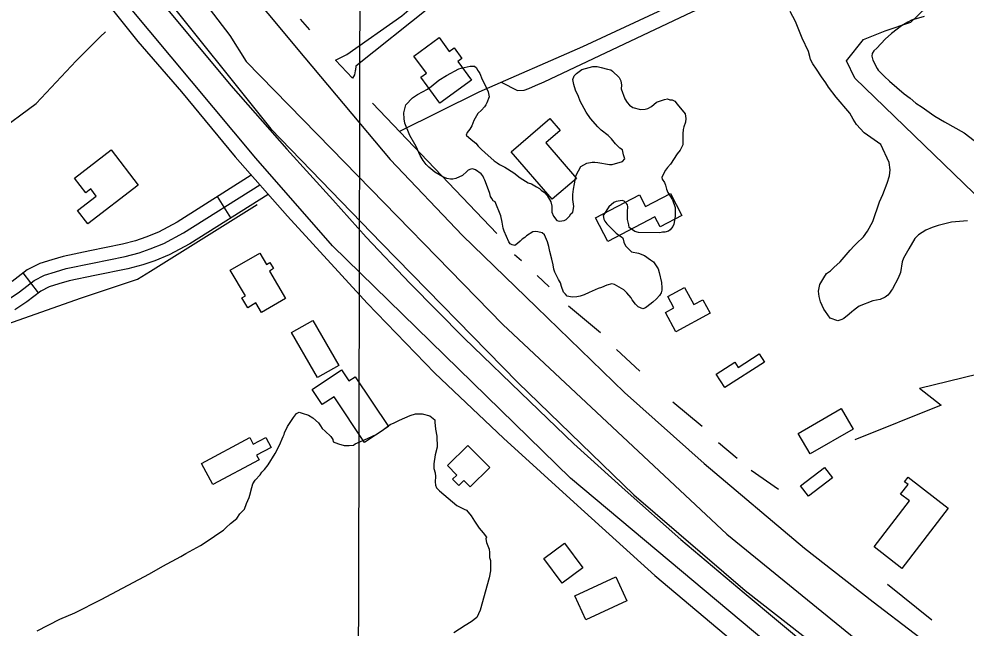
# Model space of a CAD drawing. Extents: x 3187622 to 3225504, y 800805 to 826213.
# Drawn here: x 3201868 to 3202997, y 808000 to 808726 of the extents above; entities that cross this region are included whole.
import ezdxf

# ---------------------------------------------------------------- set-up
doc = ezdxf.new("R2010")
doc.units = 0
for name, color, linetype in [('V-BLDG-OTLN', 7, 'Continuous'), ('V-GRID-MAJR', 7, 'Continuous'), ('V-RAIL-TRAK', 7, 'Continuous'), ('V-ROAD-CNTR', 7, 'Continuous'), ('V-SITE-VEGE', 7, 'Continuous'), ('V-TOPO-SHOR', 7, 'Continuous')]:
    doc.layers.add(name, color=color, linetype=linetype)

msp = doc.modelspace()

# ---------------------------------------------------------------- linework, layer by layer
at = {"layer": 'V-BLDG-OTLN'}
for points in [[(3202338.7, 808681.4), (3202368.8, 808703.4), (3202380.8, 808686.9), (3202386.7, 808691.2), (3202396, 808678.5), (3202391.1, 808674.9), (3202407.3, 808652.8), (3202369.6, 808625.2), (3202347.1, 808656.1), (3202353.7, 808660.9)], [(3202454.7, 808567.4), (3202500.8, 808607), (3202513.2, 808592.5), (3202496.2, 808577.9), (3202532.5, 808535.6), (3202503.4, 808510.7)], [(3201978.2, 808569.5), (3202010.5, 808527.6), (3201950.6, 808481.4), (3201938.3, 808497.3), (3201960.6, 808514.5), (3201954, 808523.1), (3201948, 808518.5), (3201934.6, 808535.8)], [(3202569.9, 808460.5), (3202555.3, 808488.5), (3202607.7, 808515.8), (3202614.9, 808501.9), (3202644.5, 808517.4), (3202658.1, 808491.4), (3202632, 808477.7), (3202625.8, 808489.6)], [(3202155.3, 808446.5), (3202163.3, 808432.8), (3202167.4, 808435.2), (3202171.6, 808428), (3202166.8, 808425.2), (3202186, 808392.5), (3202157.2, 808375.6), (3202150.4, 808387.1), (3202140.9, 808381.5), (3202134, 808393.1), (3202138.1, 808395.5), (3202120.2, 808426)], [(3202651, 808352.8), (3202638.5, 808375.9), (3202648.6, 808381.4), (3202641.4, 808394.8), (3202661.3, 808405.6), (3202672.3, 808385.2), (3202683, 808390.9), (3202691.7, 808374.8)], [(3202193.2, 808352), (3202218.5, 808366.4), (3202249.3, 808312.6), (3202224.1, 808298.3), (3202219.7, 808306), (3202219.5, 808306)], [(3202709.2, 808286.2), (3202698.9, 808302.1), (3202721.2, 808316.4), (3202725.2, 808310.3), (3202750.1, 808326.3), (3202756.4, 808316.5)], [(3202217.6, 808284.1), (3202252.7, 808307.4), (3202261.5, 808294.2), (3202269, 808299.1), (3202308.5, 808239.8), (3202280, 808220.9), (3202243.8, 808275.3), (3202229.7, 808265.9)], [(3202796.6, 808231.4), (3202847.7, 808261.2), (3202861.9, 808236.8), (3202810.8, 808207.1)], [(3202085.8, 808195.9), (3202143.4, 808226.7), (3202147.5, 808219), (3202162.4, 808226.9), (3202168.9, 808214.9), (3202151.5, 808205.6), (3202154.4, 808200.2), (3202099.3, 808170.6)], [(3202403, 808217.4), (3202429.2, 808191), (3202405.9, 808167.8), (3202398.3, 808175.4), (3202392.4, 808169.6), (3202385, 808177), (3202390.1, 808182), (3202378.8, 808193.4)], [(3202799.4, 808169.2), (3202828.1, 808190.9), (3202837.5, 808178.6), (3202808.8, 808156.8)], [(3202886.9, 808096.4), (3202929.2, 808151.1), (3202918.5, 808159.3), (3202927.4, 808170.8), (3202923.4, 808173.9), (3202927.7, 808179.5), (3202975.4, 808142.7), (3202920, 808070.8)], [(3202518.2, 808100.9), (3202540.2, 808071.4), (3202515.5, 808053), (3202493.5, 808082.5)], [(3202530.5, 808038.1), (3202579.3, 808060.6), (3202592.5, 808032), (3202543.7, 808009.5)]]:
    msp.add_lwpolyline(points, close=True, dxfattribs=at)
at = {"layer": 'V-GRID-MAJR'}
msp.add_spline([(3202269.1, 806226.1), (3202282.3, 812285.3), (3202295.5, 818347.5), (3202308.8, 824409.7), (3202308.8, 824412.8)], degree=3, dxfattribs=at)
at = {"layer": 'V-RAIL-TRAK'}
for points in [[(3200287.5, 811718.5), (3200338, 811631.9), (3200461, 811413.5), (3200683.3, 811018.6), (3200887.7, 810655.9), (3201126.2, 810234.1), (3201189.4, 810122.2), (3201304.1, 809917.1), (3201508.2, 809555.6), (3201585.6, 809419.3), (3201665.2, 809283.8), (3201742.4, 809161.3), (3201817.1, 809048.2), (3201878.1, 808960.1), (3201947.1, 808865.5), (3202034, 808751.3), (3202120.7, 808646.1), (3202187.6, 808570.6), (3202242.2, 808510)], [(3202242.2, 808510), (3202282.1, 808465.7), (3202333.9, 808410.9), (3202398.7, 808345.2), (3202477.1, 808269.7), (3202529.3, 808219.2), (3202590.5, 808164), (3202656.7, 808105.2), (3202732.4, 808041.6), (3202814.1, 807973.3), (3202863.2, 807935.6), (3202941.7, 807877.1), (3203099.2, 807765.5), (3203233.6, 807677), (3203357.9, 807601.3), (3203445.2, 807550.3), (3203535.6, 807499.3), (3203640.2, 807445.4), (3203790.1, 807371.3)]]:
    msp.add_lwpolyline(points, dxfattribs=at)
at = {"layer": 'V-ROAD-CNTR'}
for p, q in [((3202121, 808488.6), (3202105, 808514)), ((3201891.9, 808399.2), (3201873.6, 808422.9))]:
    msp.add_line(p, q, dxfattribs=at)
for points in [[(3202074.9, 808840.7), (3202209.1, 808679.1), (3202310.5, 808557.9), (3202396.8, 808467.5), (3202484.8, 808382), (3202589.8, 808280.5), (3202684.5, 808195.8), (3202804, 808094.8), (3202886, 808030.8), (3203032.6, 807918.9), (3203228.3, 807784.9), (3203361.9, 807701.2), (3203483, 807623.1), (3203615.1, 807556), (3203730.6, 807495.7), (3203851.3, 807438.6)], [(3201959.2, 808762.8), (3202010.1, 808698.6), (3202062, 808638.8), (3202126, 808561.2), (3202188.2, 808490.6), (3202283.2, 808386.7), (3202363.7, 808303.4), (3202445.7, 808226.1), (3202533.7, 808145.7), (3202625.9, 808062.3), (3202776.1, 807935.8), (3202852, 807873.7), (3202958.7, 807797.5), (3203070.1, 807720.2), (3203146.6, 807667.1), (3203211.9, 807626.5), (3203309.6, 807565.6), (3203391.8, 807520.7), (3203505.7, 807455.6), (3203653.4, 807375.2)], [(3202033.1, 808764.4), (3202168.5, 808594.6), (3202300.3, 808458.5), (3202462.5, 808292.5), (3202600.7, 808158.5), (3202733.3, 808044.5), (3202899.6, 807914.3), (3203078.5, 807787.4), (3203276.1, 807659.3), (3203407.2, 807577.8), (3203538.4, 807504.8), (3203640.4, 807451.4), (3203742.6, 807396.1), (3203879.5, 807337.3), (3204014.6, 807278.2), (3204178.6, 807216.3), (3204313, 807167.2), (3204420.1, 807130.6), (3204537.1, 807095), (3204628.7, 807069.5), (3204936.7, 807002.7), (3205208.6, 806956.9), (3205828.3, 806846.9)], [(3202145.2, 808539.3), (3202056.8, 808483.6), (3202034.5, 808471.5), (3202019.5, 808465.6), (3202007.1, 808461.1), (3201991.6, 808457.1), (3201952.9, 808449.2), (3201921.2, 808442.5), (3201907.6, 808438.7), (3201893.3, 808434.2), (3201878.4, 808426.6), (3201860.3, 808412.7)], [(3201856.7, 808392.2), (3201869, 808400.5), (3201886.4, 808413.9), (3201899, 808420.3), (3201911.8, 808424.3), (3201924.8, 808428), (3201955.9, 808434.5), (3201995, 808442.5), (3202011.5, 808446.8), (3202024.8, 808451.5), (3202040.9, 808457.9), (3202064.4, 808470.7), (3202155.3, 808527.9)], [(3202165.3, 808516.5), (3202072, 808457.7), (3202047.2, 808444.3), (3202030.1, 808437.5), (3202015.9, 808432.4), (3201998.3, 808427.8), (3201959, 808419.8), (3201928.4, 808413.4), (3201916.1, 808409.9), (3201904.6, 808406.4), (3201894.5, 808401.2), (3201877.8, 808388.3), (3201863.6, 808378.8)]]:
    msp.add_lwpolyline(points, dxfattribs=at)
at = {"layer": 'V-SITE-VEGE'}
for p, q in [((3202195.4, 808250.7), (3202199.1, 808255.5)), ((3202199.1, 808255.5), (3202202.3, 808257)), ((3202202.3, 808257), (3202205.9, 808255.9)), ((3202205.9, 808255.9), (3202213.3, 808253.3)), ((3202334.5, 808252.8), (3202340.8, 808254.8)), ((3202340.8, 808254.8), (3202348.7, 808254.8)), ((3202348.7, 808254.8), (3202357.7, 808252.6)), ((3202188.5, 808239.7), (3202195.4, 808250.7)), ((3202213.3, 808253.3), (3202218.6, 808250.1)), ((3202218.6, 808250.1), (3202225.4, 808244.3)), ((3202225.4, 808244.3), (3202227.5, 808240.6)), ((3202310.7, 808242.3), (3202315.5, 808244.4)), ((3202315.5, 808244.4), (3202321.8, 808247.5)), ((3202321.8, 808247.5), (3202334.5, 808252.8)), ((3202357.7, 808252.6), (3202364, 808247.9)), ((3202364, 808247.9), (3202364, 808245.2)), ((3202364, 808245.2), (3202364.5, 808236.8)), ((3202184.2, 808230.2), (3202184.8, 808232.3)), ((3202184.8, 808232.3), (3202188.5, 808239.7)), ((3202227.5, 808240.6), (3202229.6, 808237.4)), ((3202229.6, 808237.4), (3202233.2, 808234.2)), ((3202233.2, 808234.2), (3202240.1, 808227.9)), ((3202293.8, 808230.3), (3202301.2, 808235)), ((3202301.2, 808235), (3202310.7, 808242.3)), ((3202364.5, 808236.8), (3202366, 808228.4)), ((3202178.9, 808217.6), (3202183.2, 808228.1)), ((3202183.2, 808228.1), (3202184.2, 808230.2)), ((3202240.1, 808227.9), (3202242.2, 808224.2)), ((3202242.2, 808224.2), (3202242.7, 808221.5)), ((3202242.7, 808221.5), (3202249, 808219.4)), ((3202269, 808219.3), (3202278, 808223)), ((3202278, 808223), (3202280.1, 808224)), ((3202280.1, 808224), (3202293.8, 808230.3)), ((3202366, 808228.4), (3202366.5, 808215.2)), ((3202173.6, 808207.6), (3202178.9, 808217.6)), ((3202249, 808219.4), (3202255.8, 808217.3)), ((3202255.8, 808217.3), (3202261.6, 808217.2)), ((3202261.6, 808217.2), (3202266.9, 808217.7)), ((3202266.9, 808217.7), (3202269, 808219.3)), ((3202366.5, 808215.2), (3202364.3, 808206.3)), ((3202165.1, 808194), (3202173.6, 808207.6)), ((3202364.3, 808206.3), (3202362.7, 808195.2)), ((3202157.7, 808185.6), (3202160.9, 808188.7)), ((3202160.9, 808188.7), (3202165.1, 808194)), ((3202362.7, 808195.2), (3202362.7, 808189.9)), ((3202362.7, 808189.9), (3202364.2, 808184.7)), ((3202147.1, 808171.4), (3202149.7, 808176.1)), ((3202149.7, 808176.1), (3202155.6, 808182.4)), ((3202155.6, 808182.4), (3202157.7, 808185.6)), ((3202364.2, 808184.7), (3202364.7, 808180.4)), ((3202364.7, 808180.4), (3202364.2, 808174.1)), ((3202143.3, 808158.2), (3202146, 808167.2)), ((3202146, 808167.2), (3202147.1, 808171.4)), ((3202364.2, 808174.1), (3202364.7, 808169.9)), ((3202364.7, 808169.9), (3202365.7, 808166.7)), ((3202365.7, 808166.7), (3202369.4, 808163)), ((3202139.6, 808148.2), (3202142.8, 808155.1)), ((3202142.8, 808155.1), (3202143.3, 808158.2)), ((3202369.4, 808163), (3202389.9, 808145.6)), ((3202134.8, 808138.8), (3202137, 808141.4)), ((3202137, 808141.4), (3202139.6, 808148.2)), ((3202389.9, 808145.6), (3202398.8, 808141.3)), ((3202398.8, 808141.3), (3202401.4, 808140.2)), ((3202120.5, 808124.1), (3202127.9, 808130.4)), ((3202127.9, 808130.4), (3202131.7, 808135.6)), ((3202131.7, 808135.6), (3202134.8, 808138.8)), ((3202401.4, 808140.2), (3202407.2, 808133.4)), ((3202407.2, 808133.4), (3202410.9, 808127)), ((3202112.1, 808116.2), (3202115.3, 808119.4)), ((3202115.3, 808119.4), (3202120.5, 808124.1)), ((3202410.9, 808127), (3202416.6, 808118.6)), ((3202095.2, 808104.7), (3202107.9, 808113.6)), ((3202107.9, 808113.6), (3202112.1, 808116.2)), ((3202416.6, 808118.6), (3202421.3, 808113.3)), ((3202421.3, 808113.3), (3202425.5, 808108)), ((3202425.5, 808108), (3202424.5, 808105.9)), ((3202067.2, 808088.5), (3202084.6, 808097.9)), ((3202084.6, 808097.9), (3202095.2, 808104.7)), ((3202424.5, 808105.9), (3202425.5, 808101.7)), ((3202425.5, 808101.7), (3202428.6, 808093.7)), ((3202039.7, 808073.3), (3202061.4, 808084.8)), ((3202061.4, 808084.8), (3202067.2, 808088.5)), ((3202428.6, 808093.7), (3202429.1, 808089.5)), ((3202429.1, 808089.5), (3202429.1, 808083.7)), ((3202429.1, 808083.7), (3202430.1, 808080)), ((3202430.1, 808080), (3202430.1, 808067.9)), ((3201966.3, 808033.6), (3202023.9, 808064.4)), ((3202023.9, 808064.4), (3202039.7, 808073.3)), ((3202430.1, 808067.9), (3202428.5, 808059.5)), ((3202428.5, 808059.5), (3202417.8, 808021.1)), ((3201935.1, 808017.9), (3201966.3, 808033.6)), ((3201917.2, 808010.1), (3201935.1, 808017.9)), ((3202417.8, 808021.1), (3202414, 808012.2)), ((3201890.3, 807996.5), (3201917.2, 808010.1)), ((3202407.2, 808006.9), (3202399.8, 808002.7)), ((3202414, 808012.2), (3202407.2, 808006.9)), ((3202399.8, 808002.7), (3202386.6, 807993.8))]:
    msp.add_line(p, q, dxfattribs=at)
for points in [[(3202998.2, 808484.9), (3202979.3, 808483.6), (3202963.5, 808479.3), (3202956, 808477.2), (3202948.5, 808473.7), (3202939.7, 808468.4), (3202935.7, 808464.1), (3202928.2, 808451.8), (3202922, 808440.4), (3202920.6, 808436), (3202918.4, 808423.3), (3202915.7, 808416.7), (3202909.1, 808404), (3202907.7, 808402.2), (3202905.5, 808398.7), (3202903.3, 808396.5), (3202900.2, 808393.9), (3202894.1, 808391.3), (3202885.7, 808389.6), (3202869.4, 808383.1), (3202865.9, 808380.9), (3202862.4, 808378.3), (3202860.6, 808376.5), (3202857.5, 808373.9), (3202850.9, 808368.6), (3202848.7, 808367.3), (3202846.1, 808366.5), (3202843.9, 808366), (3202834.6, 808369.1), (3202829, 808377.1), (3202827.2, 808379.7), (3202823.3, 808388.5), (3202821.6, 808394.7), (3202820.7, 808401.3), (3202822.5, 808409.2), (3202827, 808417.1), (3202830.5, 808422.3), (3202834.9, 808425.4), (3202838.9, 808429.3), (3202846.4, 808436.3), (3202858.7, 808449.9), (3202863.2, 808455.2), (3202866.2, 808457.8), (3202874.2, 808466.1), (3202879.1, 808472.7), (3202885.7, 808484.1), (3202893.3, 808507.8), (3202897.3, 808516.5), (3202902.6, 808529.7), (3202905.3, 808538.5), (3202906.2, 808545.9), (3202904.9, 808554.7), (3202894.9, 808575.9), (3202875.2, 808590), (3202866, 808599.7), (3202862.1, 808606.3), (3202858.1, 808613.4), (3202842, 808632.3), (3202832.8, 808644.3), (3202829.7, 808649.5), (3202824.5, 808656.6), (3202818.4, 808665.8), (3202814, 808672), (3202811.4, 808677.3), (3202810.5, 808680.8), (3202808.8, 808687), (3202801.4, 808702.8), (3202793.2, 808722.6), (3202787.1, 808734.5)], [(3202946.5, 808728.6), (3202931.6, 808724.2), (3202927.2, 808721.6), (3202919.7, 808717.3), (3202907.8, 808708.1), (3202900.3, 808701.5), (3202890.1, 808690.6), (3202886.6, 808687.5), (3202884.8, 808684.4), (3202884.4, 808681.4), (3202885.7, 808676.5), (3202890.5, 808666.4), (3202891.8, 808664.6), (3202899.2, 808657.1), (3202905.3, 808651.4), (3202922.8, 808636.4), (3202929.9, 808631.1), (3202936.9, 808625.3), (3202944.3, 808620.5), (3202955.3, 808612.5), (3202959.2, 808609.9), (3202971, 808602.8), (3202994.3, 808589.9), (3203006.1, 808580.6)], [(3202328.2, 808601.3), (3202327.4, 808606.6), (3202327, 808613.6), (3202329.2, 808623.3), (3202337.2, 808631.6), (3202343.3, 808635.5), (3202355.2, 808642.1), (3202359.6, 808645.1), (3202368.5, 808652.5), (3202377.7, 808658.2), (3202392.2, 808666.1), (3202395.3, 808666.9), (3202405.9, 808669.5), (3202411.2, 808669.5), (3202413.3, 808667.3), (3202414.6, 808664.6), (3202416, 808662.9), (3202417.3, 808660.7), (3202420.3, 808653.6), (3202422.5, 808649.2), (3202427.3, 808638.7), (3202428.6, 808632.9), (3202425.9, 808625.5), (3202424.6, 808623.3), (3202422.8, 808620.7), (3202419.3, 808616.7), (3202414.9, 808612.8), (3202410.4, 808604.5), (3202407.8, 808598.3), (3202405.5, 808594.4), (3202402.5, 808590.4), (3202401.1, 808586.9), (3202407.2, 808582.1), (3202412.5, 808577.6), (3202415.6, 808574.1), (3202419.1, 808570.6), (3202423.9, 808566.2), (3202430.4, 808560), (3202434.4, 808556.4), (3202437.9, 808554.2), (3202441, 808552), (3202447.1, 808548.9), (3202458, 808542.3), (3202465.5, 808536.1), (3202475.1, 808530.3), (3202479.1, 808529), (3202484.8, 808525.5), (3202488.3, 808523.7), (3202490.5, 808521.5), (3202494.4, 808518.8), (3202497.5, 808515.3), (3202501.8, 808507.8), (3202503.1, 808502.5), (3202503.1, 808495.5), (3202505.3, 808490.7), (3202509.2, 808485.4), (3202512.3, 808484.5), (3202518, 808485.3), (3202520.2, 808486.6), (3202522.8, 808488.8), (3202524.2, 808490.6), (3202525.9, 808493.2), (3202528.1, 808495.4), (3202529.5, 808502), (3202528.2, 808510.3), (3202528.2, 808516.5), (3202529.1, 808522.6), (3202531.4, 808535.4), (3202532.3, 808539.3), (3202537.6, 808549.8)], [(3202537.6, 808549.8), (3202544.7, 808553.8), (3202551.3, 808555), (3202554.3, 808555), (3202557.9, 808554.6), (3202571.9, 808552.3), (3202575, 808552.3), (3202587.3, 808555.8), (3202590, 808558.8), (3202588.7, 808563.7), (3202587.4, 808569.8), (3202584.3, 808571.6), (3202579, 808576.9), (3202574.2, 808582.6), (3202570.3, 808586.6), (3202562, 808593.2), (3202558, 808597.2), (3202549.3, 808606.9), (3202544.1, 808614.4), (3202537.1, 808627.6), (3202534.9, 808633.3), (3202531.4, 808640.8), (3202529.3, 808647.4), (3202528, 808653.6), (3202529.8, 808658), (3202532.4, 808660.6), (3202539, 808665.4), (3202551.8, 808668.9), (3202557, 808668.8), (3202561.9, 808667.9), (3202569.3, 808665.7), (3202573.3, 808664.8), (3202575.5, 808663.5), (3202583.4, 808656), (3202585.5, 808652), (3202586, 808646.7), (3202585.9, 808642.3), (3202590.3, 808630.5), (3202592.9, 808626.1), (3202595.5, 808623), (3202599.5, 808619.9), (3202608.7, 808617.6), (3202614.4, 808618), (3202617.5, 808618.9), (3202621.9, 808621.1), (3202628, 808626.3), (3202637.3, 808629.8), (3202640.8, 808630.2), (3202643.9, 808629.3), (3202646.5, 808629.3), (3202649.6, 808627.6), (3202652.6, 808624), (3202661.8, 808612.6), (3202662.7, 808606.8), (3202662.2, 808602.5), (3202660.4, 808597.2), (3202659.5, 808593.7), (3202659.1, 808588.8), (3202659, 808575.7), (3202655.9, 808569.1), (3202652.4, 808564.7), (3202644.4, 808552.4), (3202640.9, 808548.5), (3202638.7, 808545.4), (3202636, 808541), (3202634.2, 808536.7), (3202634.7, 808534.5), (3202637.3, 808530.5), (3202638.6, 808527.4), (3202639.9, 808522.6), (3202641.2, 808518.6), (3202646.9, 808510.2), (3202649.9, 808501), (3202649.9, 808490), (3202648.5, 808481.2), (3202647.2, 808478.2), (3202644.1, 808474.2), (3202642.3, 808472.5), (3202637.9, 808471.6), (3202634.8, 808471.6), (3202631.7, 808470.8), (3202606.3, 808470.9), (3202601.9, 808472.2), (3202595.3, 808477.1), (3202594.9, 808480.1), (3202593.1, 808486.7), (3202593.2, 808496), (3202593.7, 808501.7), (3202593.2, 808503.9), (3202591.9, 808505.6), (3202589.3, 808508.3), (3202587.1, 808509.2), (3202579.6, 808507.9), (3202577, 808507), (3202571.2, 808501.8), (3202564.2, 808491.3), (3202565, 808486.9), (3202566.3, 808484.7), (3202568.5, 808481.6), (3202579.9, 808470.1), (3202584.3, 808467)], [(3202584.3, 808467), (3202587.3, 808465.2), (3202588.2, 808463), (3202589.1, 808459.5), (3202590.8, 808455.1), (3202598.2, 808448.1), (3202606.2, 808446.3), (3202613.6, 808443.6), (3202620.6, 808438.7), (3202624.1, 808436.1), (3202627.6, 808431.2), (3202629.8, 808427.7), (3202631.1, 808423.3), (3202633.7, 808411.4), (3202634.1, 808405.3), (3202634.1, 808402.2), (3202633.2, 808399.1), (3202631.4, 808396.1), (3202627.9, 808392.1), (3202623.5, 808388.2), (3202616.4, 808382.5), (3202614.6, 808381.2), (3202611.6, 808380.3), (3202605.9, 808382.5), (3202602.8, 808385.6), (3202598.9, 808390.9), (3202597.6, 808393.1), (3202592.3, 808399.3), (3202588.8, 808402.8), (3202577.9, 808409), (3202574.8, 808409.9), (3202568.6, 808408.2), (3202562.5, 808405.6), (3202558.5, 808404.3), (3202547.5, 808399.5), (3202541.8, 808396.9), (3202536.9, 808395.2), (3202533, 808394.3), (3202527.3, 808393.9), (3202521.6, 808395.2), (3202519.4, 808397.4), (3202517.2, 808400.1), (3202514.6, 808406.7), (3202513.3, 808411.1), (3202511.1, 808415), (3202506.7, 808423.8), (3202505.4, 808427.4), (3202504.6, 808432.6), (3202503.3, 808439.2), (3202500.7, 808448.5), (3202499.4, 808454.6), (3202498.1, 808459.9), (3202494.6, 808468.3), (3202491.6, 808470.5), (3202486.3, 808471.8), (3202484.1, 808472.3), (3202480.6, 808471.9), (3202473.1, 808467.1), (3202470.9, 808465.3), (3202467.8, 808463.1), (3202465.6, 808460.9), (3202462.1, 808457.9), (3202459, 808455.7), (3202455.9, 808456.2), (3202453.7, 808457.5), (3202452, 808460.1), (3202446.3, 808472.5), (3202445, 808476.4), (3202444.2, 808483.5), (3202442.4, 808490.9), (3202435.5, 808507.7), (3202433.3, 808509), (3202431.5, 808511.6), (3202430.2, 808513.8), (3202429.4, 808517.4), (3202425.5, 808528.4), (3202423.3, 808533.6), (3202422, 808535.8), (3202421.1, 808538.5), (3202418.9, 808541.1), (3202412.4, 808545.6), (3202408.8, 808546.9), (3202406.7, 808546.5), (3202403.6, 808545.2), (3202401.8, 808543.8), (3202396.9, 808539), (3202389, 808535.6), (3202385.1, 808534.7), (3202382.4, 808534.7), (3202378, 808535.6), (3202373.2, 808537.4), (3202364, 808543.1), (3202356.6, 808548.9), (3202353.5, 808552), (3202350, 808556.8), (3202346.5, 808563), (3202343, 808570), (3202341.7, 808573.6), (3202340, 808576.2), (3202333.9, 808586.8), (3202328.2, 808601.3)]]:
    msp.add_lwpolyline(points, dxfattribs=at)
at = {"layer": 'V-TOPO-SHOR'}
for p, q in [((3202215.1, 808712.5), (3202203.7, 808725.2)), ((3202265.8, 808655.1), (3202245.3, 808676.5)), ((3202437.6, 808470), (3202289.7, 808625.4)), ((3202467.1, 808437.3), (3202458.6, 808444.3)), ((3202500.1, 808406.2), (3202485.7, 808419.7)), ((3202561, 808351.7), (3202523.1, 808383.2)), ((3202608, 808305.7), (3202580.3, 808331.5)), ((3202682.1, 808239.7), (3202647.1, 808269)), ((3202724.1, 808201.8), (3202701.7, 808220.6)), ((3202773.1, 808164.7), (3202740.6, 808187.3)), ((3202955.7, 808009), (3202902.8, 808051.6))]:
    msp.add_line(p, q, dxfattribs=at)
for points in [[(3201239.8, 810113), (3201452.8, 809738.8), (3201652, 809393), (3201856.4, 809070.6), (3202067.6, 808774.1), (3202119.8, 808705.8), (3202139.2, 808675), (3202240.3, 808571.3), (3202444.6, 808361.3), (3202711.7, 808111.7), (3202875.9, 807977.7)], [(3202816.9, 807934), (3202525.5, 808178.4), (3202242, 808455.1), (3202150.5, 808559.7), (3201973.3, 808772.8), (3201793.8, 809013.1), (3201657.6, 809239.2), (3201475.6, 809544.5), (3201337.4, 809790.4), (3201174.7, 810085.1)], [(3202917.4, 808861.1), (3202786.8, 808807.5), (3202539.6, 808692.5), (3202416.1, 808638.2), (3202321.8, 808591.6)], [(3202443, 808650.1), (3202462.1, 808640.4), (3202470.4, 808640.9), (3202475.9, 808642.9), (3202483.8, 808646.2), (3202494.1, 808650.5), (3202670.3, 808734), (3202924.3, 808845.7)], [(3203182.4, 808347.2), (3202864.2, 808655.2), (3202854, 808675.7), (3202874.5, 808701.3), (3202900.1, 808711.6), (3202930.9, 808721.9), (3202976.3, 808765.8)], [(3202245.3, 808676.5), (3202258.8, 808683.3), (3202324.3, 808729.2), (3202352.4, 808753.7), (3202355.2, 808755.5), (3202357.6, 808755.7), (3202361.5, 808752.7), (3202362.9, 808747.6), (3202361.1, 808743.4), (3202357.5, 808739.1), (3202269.8, 808669.3), (3202269.2, 808664.9), (3202269, 808663.7), (3202268.1, 808659.2), (3202265.8, 808655.1)], [(3201717.9, 808304.7), (3201714.7, 808336.4), (3201724.2, 808358.6), (3201755.9, 808415.6), (3201790.8, 808520.2), (3201809.8, 808551.9), (3201841.5, 808590), (3201889, 808624.8), (3201936.6, 808675.6), (3201965.1, 808704.1), (3201971.5, 808710.4)], [(3201854.2, 808361.7), (3201942.9, 808393.4), (3202009.5, 808415.6), (3202025.3, 808425.1), (3202152.1, 808504.4)], [(3202941.2, 808285.7), (3203131.1, 808331.9), (3203182.4, 808347.2), (3203295.3, 808393.4), (3203372.3, 808414), (3203454.4, 808429.4), (3203510.8, 808398.6), (3203562.1, 808326.7), (3203623.7, 808249.7), (3203675, 808188.2), (3203721.2, 808167.6), (3203808.5, 808152.2), (3203829, 808106.1), (3203864.9, 808034.2), (3203926.5, 807962.4), (3203998.3, 807905.9), (3204034.3, 807890.5), (3204070.2, 807875.1)], [(3202941.2, 808285.7), (3202966.9, 808265.1), (3202864.2, 808224.1)]]:
    msp.add_lwpolyline(points, dxfattribs=at)

doc.saveas('drawing.dxf')
